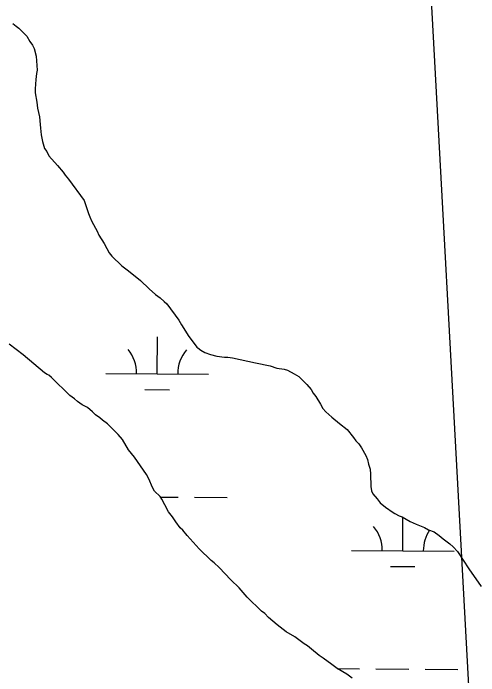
# Model space of a CAD drawing. Extents: x 3172231 to 3210228, y 940198 to 965780.
# Drawn here: x 3187870 to 3188324, y 950801 to 951447 of the extents above; entities that cross this region are included whole.
import ezdxf

# ---------------------------------------------------------------- set-up
doc = ezdxf.new("R2010")
doc.units = 0
doc.layers.add('V-TOPO-MINR', color=7, linetype='Continuous')
doc.layers.add('V-WETL-SWMP', color=7, linetype='Continuous')

msp = doc.modelspace()

# ---------------------------------------------------------------- linework, layer by layer
at = {"layer": 'V-TOPO-MINR'}
msp.add_lwpolyline([(3188029.302, 952779.25), (3188039.291, 952761.643), (3188055.768, 952728.008), (3188069.109, 952693.012), (3188080.361, 952657.107), (3188242.764, 952041.358), (3188243.73, 952037.767), (3188244.719, 952034.182), (3188245.744, 952030.607), (3188246.792, 952027.039), (3188338.086, 950349.589)], dxfattribs=at)
at = {"layer": 'V-WETL-SWMP'}
for p, q in [((3188010.65, 951095.446), (3188010.895, 951131.446)), ((3187960.651, 951095.787), (3188060.648, 951095.106)), ((3187998.545, 951080.098), (3188022.544, 951079.934)), ((3188013.747, 950975.352), (3188030.988, 950975.234)), ((3188046.987, 950975.125), (3188078.987, 950974.908)), ((3188249.953, 950923.001), (3188250.175, 950955.531)), ((3188199.954, 950923.341), (3188299.952, 950922.66)), ((3188237.848, 950907.652), (3188261.848, 950907.488)), ((3188186.15, 950808), (3188207.76, 950807.853)), ((3188223.76, 950807.744), (3188255.759, 950807.526)), ((3188271.759, 950807.417), (3188303.758, 950807.2))]:
    msp.add_line(p, q, dxfattribs=at)
for points in [[(3187869.998, 951436.981), (3187873.334, 951434.528), (3187875.837, 951432.481), (3187883.777, 951424.688), (3187886.725, 951419.333), (3187889.24, 951416.044), (3187890.927, 951412.747), (3187892.653, 951405.31), (3187893.609, 951391.655), (3187893.226, 951388.339), (3187892.452, 951382.535), (3187891.709, 951373.419), (3187891.747, 951369.279), (3187893.489, 951360.186), (3187893.957, 951354.394), (3187896.104, 951346.133), (3187896.588, 951338.684), (3187897.037, 951334.962), (3187897.513, 951328.341), (3187898.813, 951322.143), (3187900.948, 951315.124), (3187903.046, 951312.245), (3187905.154, 951308.124), (3187913.524, 951298.679), (3187918.968, 951292.105), (3187921.065, 951289.226), (3187924.416, 951285.117), (3187939.514, 951264.555), (3187943.774, 951251.759), (3187945.047, 951248.458), (3187946.738, 951244.748), (3187950.534, 951237.33), (3187952.217, 951234.447), (3187953.908, 951230.737), (3187958.953, 951222.503), (3187961.484, 951217.558), (3187964.007, 951213.441), (3187966.522, 951210.152), (3187976.133, 951200.718), (3187982.804, 951195.812), (3187994.485, 951186.398), (3188002.843, 951178.195), (3188009.104, 951172.87), (3188013.689, 951169.601), (3188017.45, 951165.909), (3188019.953, 951163.862), (3188031.697, 951147.824), (3188034.223, 951143.293), (3188041.37, 951131.766), (3188044.721, 951127.657), (3188049.333, 951121.489), (3188050.169, 951120.669), (3188053.086, 951118.626), (3188057.25, 951116.18), (3188062.651, 951114.16), (3188068.877, 951112.562), (3188076.337, 951111.804), (3188079.649, 951111.835), (3188084.211, 951111.049), (3188106.615, 951106.29), (3188120.722, 951103.109), (3188127.366, 951101.101), (3188134.416, 951099.925), (3188137.736, 951099.128), (3188143.981, 951095.459), (3188148.558, 951093.018), (3188156.498, 951085.225), (3188160.685, 951080.295), (3188162.79, 951076.589), (3188165.305, 951073.3), (3188169.929, 951065.89), (3188172.037, 951061.769), (3188174.966, 951058.484), (3188180.813, 951053.156), (3188188.323, 951047.015), (3188195.83, 951041.288), (3188202.114, 951033.48), (3188204.215, 951030.187), (3188207.14, 951027.316), (3188209.663, 951023.199), (3188213.872, 951015.785), (3188215.563, 951012.075), (3188216.434, 951007.528), (3188218.136, 951002.575), (3188218.597, 950997.611), (3188218.709, 950985.604), (3188219.576, 950981.472), (3188220.845, 950978.585), (3188225.031, 950973.656), (3188227.968, 950969.543), (3188232.975, 950965.449), (3188240.478, 950960.136), (3188242.142, 950959.324), (3188246.305, 950956.878), (3188249.211, 950956.077), (3188257.12, 950951.597), (3188262.943, 950948.753), (3188271.254, 950945.518), (3188275, 950943.482), (3188280.402, 950941.463)], [(3188200.58, 950798.696), (3188195.573, 950802.79), (3188186, 950808.083), (3188180.993, 950812.177), (3188172.241, 950818.306), (3188168.492, 950820.755), (3188160.981, 950826.896), (3188157.224, 950830.173), (3188153.893, 950832.212), (3188144.718, 950839.166), (3188136.392, 950844.056), (3188130.553, 950848.557), (3188127.635, 950850.6), (3188119.285, 950857.975), (3188115.524, 950861.666), (3188112.189, 950864.119), (3188098.399, 950877.654), (3188090.447, 950886.689), (3188082.507, 950894.482), (3188071.213, 950906.798), (3188066.202, 950911.306), (3188063.285, 950913.349), (3188051.584, 950924.833), (3188039.868, 950937.974), (3188035.681, 950942.903), (3188033.174, 950945.364), (3188028.979, 950951.122), (3188025.621, 950956.059), (3188021.848, 950960.993), (3188018.06, 950967.582), (3188015.108, 950973.351), (3188013.428, 950975.82), (3188007.996, 950981.152), (3188005.887, 950985.273), (3188002.923, 950992.284), (3188000.393, 950997.229), (3187988.642, 951014.096), (3187982.776, 951021.494), (3187976.887, 951031.376), (3187972.7, 951036.306), (3187962.253, 951046.56), (3187957.25, 951050.239), (3187954.743, 951052.7), (3187950.575, 951055.56), (3187947.65, 951058.431), (3187942.643, 951062.525), (3187937.648, 951065.376), (3187933.063, 951068.646), (3187930.141, 951071.103), (3187925.556, 951074.373), (3187907.587, 951092.009), (3187905.084, 951094.056), (3187903.42, 951094.869), (3187900.92, 951096.502), (3187880.053, 951114.111), (3187866.294, 951124.334)], [(3188280.402, 950941.463), (3188285.405, 950937.783), (3188289.162, 950934.505), (3188295.832, 950929.599), (3188299.172, 950926.732), (3188303.354, 950922.216), (3188314.277, 950905.342), (3188326.446, 950888.065)]]:
    msp.add_lwpolyline(points, dxfattribs=at)
for centre, start, end in [((3187955.411, 951096.297), 358.838165, 40.381824), ((3188065.894, 951095.545), 138.838162, 180.381821), ((3188194.715, 950923.851), 358.838165, 40.381824), ((3188305.198, 950923.099), 145.517352, 180.381821)]:
    msp.add_arc(centre, 35.246, start, end, dxfattribs=at)

doc.saveas('drawing.dxf')
